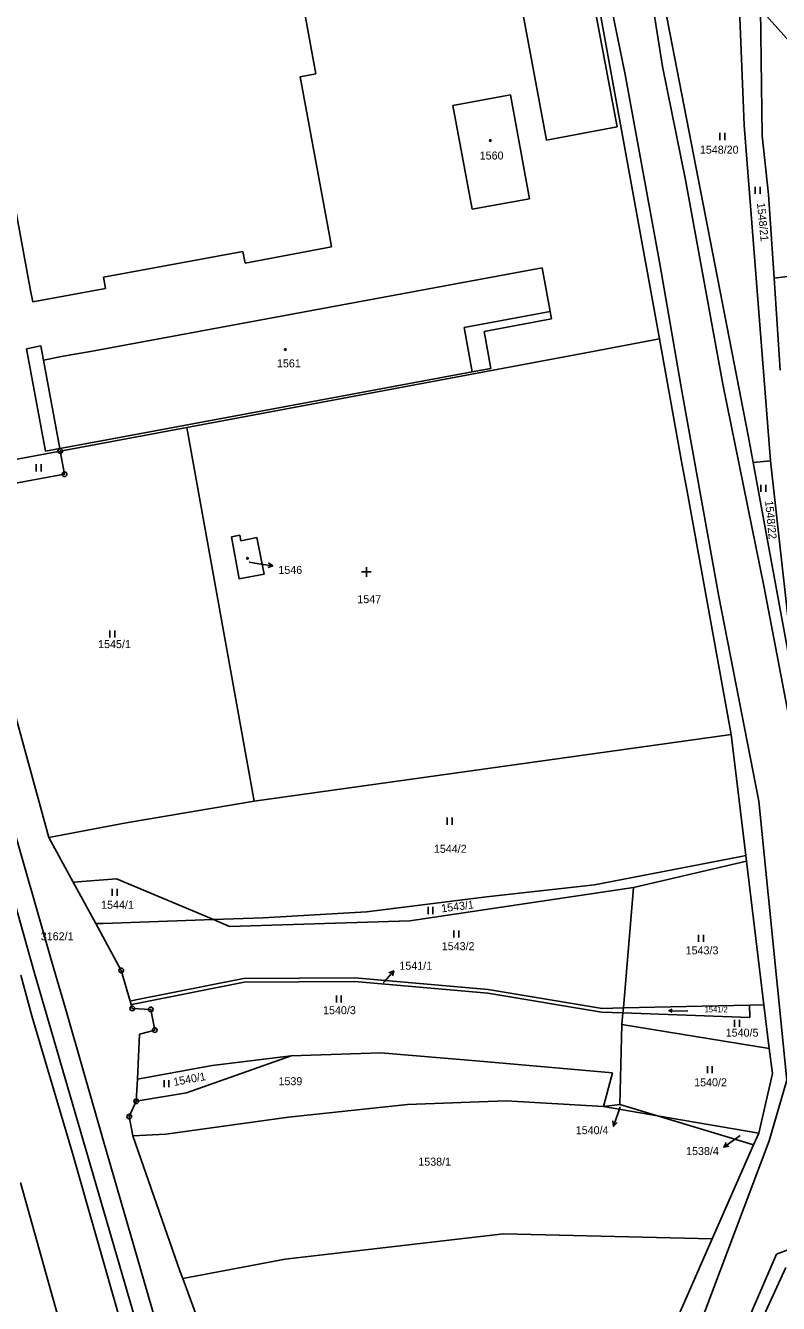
# Model space of a CAD drawing. Extents: x -736345 to -729997, y -1130177 to -1122501.
# Drawn here: x -733743.6 to -733583.7, y -1125376.3 to -1125104.7 of the extents above; entities that cross this region are included whole.
import ezdxf

# ---------------------------------------------------------------- set-up
doc = ezdxf.new("R2010")
doc.units = 0
for name, color, linetype in [('Vrstva 1', 7, 'Continuous'), ('Vrstva 10', 7, 'Continuous'), ('Vrstva 16', 7, 'Continuous'), ('Vrstva 18', 7, 'Continuous'), ('Vrstva 19', 7, 'Continuous'), ('Vrstva 25', 7, 'Continuous'), ('Vrstva 4', 7, 'Continuous')]:
    doc.layers.add(name, color=color, linetype=linetype)

msp = doc.modelspace()

# ---------------------------------------------------------------- linework, layer by layer
at = {"layer": 'Vrstva 1'}
for points in [[(-733608.94, -1125171.31), (-733631.84, -1125045.14)], [(-733742.49, -1125161.05), (-733762.31, -1125053.21)], [(-733617.9, -1125126.26), (-733630.46, -1125059.67)], [(-733645.3, -1125062.43), (-733632.94, -1125129.05)], [(-733589.98, -1125192.16), (-733613.28, -1125072.31)], [(-733592.16, -1125095.94), (-733590.95, -1125125.89)], [(-733684.69, -1125099.92), (-733681.91, -1125114.98)], [(-733570.36, -1125120.34), (-733587.43, -1125101.24)], [(-733587.43, -1125101.24), (-733587.08, -1125128.13)], [(-733681.91, -1125114.98), (-733685.24, -1125115.6)], [(-733685.24, -1125115.6), (-733679.01, -1125149.33)], [(-733652.8, -1125121.7), (-733640.56, -1125119.46)], [(-733640.56, -1125119.46), (-733636.52, -1125141.51)], [(-733648.73, -1125143.76), (-733652.8, -1125121.7)], [(-733632.94, -1125129.05), (-733617.9, -1125126.26)], [(-733590.95, -1125125.89), (-733585.36, -1125197.21)], [(-733585.79, -1125140.65), (-733587.08, -1125128.13)], [(-733636.52, -1125141.51), (-733648.73, -1125143.76)], [(-733584.59, -1125158.41), (-733585.79, -1125140.65)], [(-733679.01, -1125149.33), (-733678.56, -1125151.77)], [(-733697.39, -1125152.72), (-733727.03, -1125158.19)], [(-733696.94, -1125155.18), (-733697.39, -1125152.72)], [(-733678.56, -1125151.77), (-733696.94, -1125155.18)], [(-733633.85, -1125156.19), (-733729.77, -1125173.95)], [(-733633.85, -1125156.19), (-733632.11, -1125165.47)], [(-733584.59, -1125158.41), (-733553.1, -1125154.48)], [(-733727.03, -1125158.19), (-733726.59, -1125160.58)], [(-733583.29, -1125177.96), (-733584.59, -1125158.41)], [(-733742.04, -1125163.43), (-733742.49, -1125161.05)], [(-733726.59, -1125160.58), (-733742.04, -1125163.43)], [(-733631.84, -1125167.05), (-733646.18, -1125169.7)], [(-733632.11, -1125165.47), (-733631.84, -1125167.05)], [(-733646.18, -1125169.7), (-733644.72, -1125177.58)], [(-733743.39, -1125173.38), (-733740.34, -1125172.81)], [(-733740.34, -1125172.81), (-733739.77, -1125175.8)], [(-733624.55, -1125174.28), (-733608.94, -1125171.31)], [(-733604.07, -1125198.17), (-733608.94, -1125171.31)], [(-733739.35, -1125195.18), (-733743.39, -1125173.38)], [(-733735.6, -1125175), (-733739.77, -1125175.8)], [(-733729.77, -1125173.95), (-733735.6, -1125175)], [(-733709.34, -1125190.13), (-733624.55, -1125174.28)], [(-733644.72, -1125177.58), (-733648.68, -1125178.32)], [(-733648.68, -1125178.32), (-733726.28, -1125192.76)], [(-733736.19, -1125195.14), (-733709.34, -1125190.13)], [(-733709.34, -1125190.13), (-733694.99, -1125269.5)], [(-733726.28, -1125192.76), (-733736.29, -1125194.61)], [(-733589, -1125197.54), (-733589.98, -1125192.16)], [(-733757.68, -1125199.15), (-733736.19, -1125195.14)], [(-733736.29, -1125194.61), (-733739.35, -1125195.18)], [(-733736.19, -1125195.14), (-733735.28, -1125200.06)], [(-733585.36, -1125197.21), (-733589, -1125197.54)], [(-733579.63, -1125248.78), (-733585.36, -1125197.21)], [(-733603.13, -1125203.33), (-733604.07, -1125198.17)], [(-733579.63, -1125248.78), (-733589, -1125197.54)], [(-733735.28, -1125200.06), (-733757.65, -1125204.16)], [(-733593.71, -1125255.35), (-733603.13, -1125203.33)], [(-733699.83, -1125213.34), (-733698.05, -1125213.03)], [(-733698.18, -1125222.26), (-733699.83, -1125213.34)], [(-733698.05, -1125213.03), (-733697.81, -1125214.21)], [(-733697.81, -1125214.21), (-733694.45, -1125213.52)], [(-733694.45, -1125213.52), (-733692.91, -1125221.27)], [(-733692.91, -1125221.27), (-733698.18, -1125222.26)], [(-733748.84, -1125239.97), (-733738.59, -1125277.22)], [(-733694.99, -1125269.5), (-733593.71, -1125255.35)], [(-733590.58, -1125281.08), (-733593.71, -1125255.35)], [(-733694.99, -1125269.5), (-733722.18, -1125274.13)], [(-733722.18, -1125274.13), (-733738.59, -1125277.22)], [(-733749.55, -1125278.27), (-733741.78, -1125305.56)], [(-733738.59, -1125277.22), (-733733.42, -1125286.73)], [(-733622.71, -1125287.33), (-733591.93, -1125281.34)], [(-733591.93, -1125281.34), (-733590.58, -1125281.08)], [(-733590.58, -1125281.08), (-733590.43, -1125282.29)], [(-733614.4, -1125287.91), (-733590.43, -1125282.29)], [(-733590.43, -1125282.29), (-733586.72, -1125312.81)], [(-733724.23, -1125286.02), (-733733.42, -1125286.73)], [(-733733.42, -1125286.73), (-733728.63, -1125295.55)], [(-733703.62, -1125294.71), (-733724.23, -1125286.02)], [(-733614.4, -1125287.91), (-733661.97, -1125294.97)], [(-733645.69, -1125289.84), (-733622.71, -1125287.33)], [(-733616.58, -1125313.46), (-733614.4, -1125287.91)], [(-733671.17, -1125293.08), (-733645.69, -1125289.84)], [(-733727.11, -1125295.5), (-733703.62, -1125294.71)], [(-733703.62, -1125294.71), (-733693.11, -1125294.35)], [(-733700.21, -1125296.14), (-733703.62, -1125294.71)], [(-733661.97, -1125294.97), (-733700.21, -1125296.14)], [(-733693.11, -1125294.35), (-733671.17, -1125293.08)], [(-733728.63, -1125295.55), (-733727.11, -1125295.5)], [(-733723.23, -1125305.49), (-733728.63, -1125295.55)], [(-733709.34, -1125417.26), (-733741.78, -1125305.56)], [(-733721.34, -1125312), (-733723.23, -1125305.49)], [(-733697.28, -1125307.21), (-733720.11, -1125311.76)], [(-733719.95, -1125312.54), (-733697.12, -1125308)], [(-733673.65, -1125307.05), (-733697.28, -1125307.21)], [(-733697.12, -1125308), (-733673.65, -1125307.85)], [(-733645.27, -1125309.54), (-733673.65, -1125307.05)], [(-733673.65, -1125307.85), (-733645.34, -1125310.33)], [(-733645.34, -1125310.33), (-733621.24, -1125314.35)], [(-733621.11, -1125313.56), (-733645.27, -1125309.54)], [(-733720.11, -1125311.76), (-733721.34, -1125312)], [(-733721.34, -1125312), (-733721.12, -1125312.77)], [(-733721.12, -1125312.77), (-733719.95, -1125312.54)], [(-733721.12, -1125312.77), (-733720.89, -1125313.57)], [(-733720.89, -1125313.57), (-733716.96, -1125313.79)], [(-733716.96, -1125313.79), (-733716.13, -1125318.18)], [(-733616.58, -1125313.46), (-733621.11, -1125313.56)], [(-733616.67, -1125314.52), (-733616.58, -1125313.46)], [(-733589.79, -1125312.88), (-733616.58, -1125313.46)], [(-733586.72, -1125312.81), (-733589.79, -1125312.88)], [(-733589.79, -1125312.88), (-733589.69, -1125315.51)], [(-733586.72, -1125312.81), (-733585.59, -1125322.1)], [(-733616.67, -1125314.52), (-733621.24, -1125314.35)], [(-733616.88, -1125316.97), (-733616.67, -1125314.52)], [(-733589.69, -1125315.51), (-733616.67, -1125314.52)], [(-733719.37, -1125319.01), (-733719.82, -1125328.59)], [(-733716.13, -1125318.18), (-733719.37, -1125319.01)], [(-733617.35, -1125333.97), (-733616.88, -1125316.97)], [(-733616.88, -1125316.97), (-733585.59, -1125322.1)], [(-733585.59, -1125322.1), (-733584.94, -1125327.38)], [(-733709.38, -1125331.54), (-733687.13, -1125323.63)], [(-733687.13, -1125323.63), (-733703.96, -1125325.73)], [(-733687.13, -1125323.63), (-733668.07, -1125323)], [(-733668.07, -1125323), (-733646.2, -1125324.88)], [(-733646.2, -1125324.88), (-733625.37, -1125326.68)], [(-733703.96, -1125325.73), (-733719.82, -1125328.59)], [(-733625.37, -1125326.68), (-733618.9, -1125327.24)], [(-733618.9, -1125327.24), (-733620.81, -1125334.44)], [(-733587.83, -1125340.07), (-733584.94, -1125327.38)], [(-733719.82, -1125328.59), (-733720.04, -1125333.31)], [(-733720.04, -1125333.31), (-733709.38, -1125331.54)], [(-733720.04, -1125333.31), (-733721.53, -1125336.57)], [(-733662.47, -1125333.98), (-733687.72, -1125336.67)], [(-733641.48, -1125333.19), (-733662.47, -1125333.98)], [(-733641.48, -1125333.19), (-733620.81, -1125334.44)], [(-733620.81, -1125334.44), (-733617.35, -1125333.97)], [(-733609.33, -1125336.4), (-733620.81, -1125334.44)], [(-733617.35, -1125333.97), (-733609.33, -1125336.4)], [(-733721.53, -1125336.57), (-733720.78, -1125340.64)], [(-733713.78, -1125340.32), (-733687.72, -1125336.67)], [(-733609.33, -1125336.4), (-733588.93, -1125342.58)], [(-733587.83, -1125340.07), (-733609.33, -1125336.4)], [(-733720.78, -1125340.64), (-733713.78, -1125340.32)], [(-733720.78, -1125340.64), (-733710.69, -1125369.57)], [(-733587.83, -1125340.07), (-733588.93, -1125342.58)], [(-733588.93, -1125342.58), (-733597.7, -1125362.52)], [(-733688.4, -1125366.89), (-733642.06, -1125361.44)], [(-733597.7, -1125362.52), (-733642.06, -1125361.44)], [(-733620.69, -1125414.85), (-733597.7, -1125362.52)], [(-733710.19, -1125370.93), (-733688.4, -1125366.89)], [(-733710.69, -1125369.57), (-733710.19, -1125370.93)], [(-733710.19, -1125370.93), (-733698.34, -1125403.3)], [(-733582.09, -1125368.64), (-733590.6, -1125387.15)]]:
    msp.add_lwpolyline(points, dxfattribs=at)
at = {"layer": 'Vrstva 10'}
for points in [[(-733737.89, -1125303.94), (-733747.18, -1125271.49)], [(-733735.05, -1125313.6), (-733737.89, -1125303.94)], [(-733727.01, -1125341.79), (-733735.05, -1125313.6)], [(-733716.03, -1125379.67), (-733727.01, -1125341.79)]]:
    msp.add_lwpolyline(points, dxfattribs=at)
at = {"layer": 'Vrstva 16'}
for points in [[(-733696.04, -1125218.78), (-733694.03, -1125219.09)], [(-733667.58, -1125308.11), (-733667.33, -1125307.82)], [(-733617.25, -1125334.52), (-733617.7, -1125335.77)], [(-733591.76, -1125340.58), (-733592.8, -1125341.31)]]:
    msp.add_lwpolyline(points, dxfattribs=at)
at = {"layer": 'Vrstva 25'}
for points in [[(-733596.097, -1125129.045), (-733596.097, -1125127.545)], [(-733595.063, -1125129.045), (-733595.063, -1125127.545)], [(-733588.597, -1125140.485), (-733588.597, -1125138.985)], [(-733587.563, -1125140.485), (-733587.563, -1125138.985)], [(-733741.297, -1125199.455), (-733741.297, -1125197.955)], [(-733740.263, -1125199.455), (-733740.263, -1125197.955)], [(-733587.367, -1125203.835), (-733587.367, -1125202.335)], [(-733586.333, -1125203.835), (-733586.333, -1125202.335)], [(-733691.978, -1125218.902), (-733691.066, -1125219.548), (-733692.131, -1125219.89)], [(-733694.03, -1125219.09), (-733691.066, -1125219.548)], [(-733672.18, -1125220.83), (-733670.18, -1125220.83)], [(-733671.18, -1125221.83), (-733671.18, -1125219.83)], [(-733725.657, -1125234.775), (-733725.657, -1125233.275)], [(-733724.623, -1125234.775), (-733724.623, -1125233.275)], [(-733653.987, -1125274.535), (-733653.987, -1125273.035)], [(-733652.953, -1125274.535), (-733652.953, -1125273.035)], [(-733725.147, -1125289.655), (-733725.147, -1125288.155)], [(-733724.113, -1125289.655), (-733724.113, -1125288.155)], [(-733658.067, -1125293.515), (-733658.067, -1125292.015)], [(-733657.033, -1125293.515), (-733657.033, -1125292.015)], [(-733652.597, -1125298.535), (-733652.597, -1125297.035)], [(-733651.563, -1125298.535), (-733651.563, -1125297.035)], [(-733600.597, -1125299.435), (-733600.597, -1125297.935)], [(-733599.563, -1125299.435), (-733599.563, -1125297.935)], [(-733667.33, -1125307.82), (-733665.362, -1125305.556)], [(-733666.396, -1125305.983), (-733665.362, -1125305.556), (-733665.641, -1125306.639)], [(-733677.547, -1125312.305), (-733677.547, -1125310.805)], [(-733676.513, -1125312.305), (-733676.513, -1125310.805)], [(-733606.235, -1125314.401), (-733606.899, -1125314.055), (-733606.223, -1125313.732)], [(-733602.88, -1125314.124), (-733606.899, -1125314.055)], [(-733592.967, -1125317.495), (-733592.967, -1125315.995)], [(-733591.933, -1125317.495), (-733591.933, -1125315.995)], [(-733598.747, -1125327.345), (-733598.747, -1125325.845)], [(-733597.713, -1125327.345), (-733597.713, -1125325.845)], [(-733714.157, -1125330.335), (-733714.157, -1125328.835)], [(-733713.123, -1125330.335), (-733713.123, -1125328.835)], [(-733617.7, -1125335.77), (-733618.706, -1125338.596)], [(-733617.899, -1125337.821), (-733618.706, -1125338.596), (-733618.841, -1125337.486)], [(-733592.8, -1125341.31), (-733595.26, -1125343.026)], [(-733594.154, -1125342.864), (-733595.26, -1125343.026), (-733594.726, -1125342.044)]]:
    msp.add_lwpolyline(points, dxfattribs=at)
for centre, radius in [((-733644.84, -1125129.16), 0.175), ((-733688.39, -1125173.56), 0.175), ((-733736.19, -1125195.14), 0.5), ((-733736.19, -1125195.14), 0.032), ((-733735.28, -1125200.06), 0.5), ((-733735.28, -1125200.06), 0.032), ((-733696.42, -1125217.92), 0.175), ((-733723.23, -1125305.49), 0.5), ((-733723.23, -1125305.49), 0.032), ((-733720.89, -1125313.57), 0.5), ((-733720.89, -1125313.57), 0.032), ((-733716.96, -1125313.79), 0.5), ((-733716.96, -1125313.79), 0.032), ((-733716.13, -1125318.18), 0.5), ((-733716.13, -1125318.18), 0.032), ((-733720.04, -1125333.31), 0.5), ((-733720.04, -1125333.31), 0.032), ((-733721.53, -1125336.57), 0.5), ((-733721.53, -1125336.57), 0.032)]:
    msp.add_circle(centre, radius, dxfattribs=at)
at = {"layer": 'Vrstva 4'}
for points in [[(-733627.98, -1125057.72), (-733616.19, -1125115.13)], [(-733608.25, -1125113.44), (-733610.13, -1125101.77)], [(-733616.19, -1125115.13), (-733608.85, -1125155.32)], [(-733603.39, -1125137.48), (-733608.25, -1125113.44)], [(-733595.49, -1125180.94), (-733603.39, -1125137.48)], [(-733608.85, -1125155.32), (-733604.1, -1125182.75)], [(-733632.11, -1125165.47), (-733650.43, -1125168.85)], [(-733650.43, -1125168.85), (-733648.68, -1125178.32)], [(-733739.77, -1125175.8), (-733736.29, -1125194.61)], [(-733586.69, -1125224.13), (-733595.49, -1125180.94)], [(-733604.1, -1125182.75), (-733596.29, -1125226.01)], [(-733578.35, -1125267.92), (-733586.69, -1125224.13)], [(-733596.29, -1125226.01), (-733587.83, -1125269.55)], [(-733587.83, -1125269.55), (-733581.87, -1125328.84)], [(-733744.6, -1125306.52), (-733742.2, -1125315.12)], [(-733742.2, -1125315.12), (-733733.7, -1125343.86)], [(-733581.87, -1125328.84), (-733585.59, -1125341.71)], [(-733733.7, -1125343.86), (-733723.23, -1125380.62)], [(-733585.59, -1125341.71), (-733601.32, -1125383.45)], [(-733735.2, -1125384.18), (-733744.64, -1125350.59)], [(-733584.04, -1125365.81), (-733581.46, -1125364.82)], [(-733606.92, -1125418.78), (-733584.04, -1125365.81)]]:
    msp.add_lwpolyline(points, dxfattribs=at)

# ---------------------------------------------------------------- texts
at = {"layer": 'Vrstva 16'}
for s, p in [('1546', (-733689.86, -1125221.24)), ('1541/1', (-733664.16, -1125305.35)), ('1540/4', (-733626.697, -1125340.3)), ('1538/4', (-733603.257, -1125344.73))]:
    msp.add_text(s, height=1.7, dxfattribs=at).set_placement(p)
at = {"layer": 'Vrstva 18'}
for s, height, p in [('1548/20', 1.7, (-733600.33, -1125131.95)), ('1547', 1.7, (-733673.09, -1125227.46)), ('1545/1', 1.7, (-733728.15, -1125237.01)), ('1544/2', 1.7, (-733656.83, -1125280.51)), ('1544/1', 1.7, (-733727.51, -1125292.4)), ('3162/1', 1.7, (-733740.33, -1125299.09)), ('1543/2', 1.7, (-733655.16, -1125301.2)), ('1543/3', 1.7, (-733603.36, -1125302.09)), ('1541/1', 0.1, (-733667.38, -1125307.91)), ('1540/3', 1.7, (-733680.37, -1125314.8)), ('1541/2', 1.2, (-733599.33, -1125314.38)), ('1540/5', 1.7, (-733594.84, -1125319.57)), ('1539', 1.7, (-733689.84, -1125329.89)), ('1540/2', 1.7, (-733601.55, -1125330.13)), ('1540/4', 0.1, (-733617.05, -1125334.32)), ('1538/4', 0.1, (-733591.56, -1125340.38)), ('1538/1', 1.7, (-733660.14, -1125346.99))]:
    msp.add_text(s, height=height, dxfattribs=at).set_placement(p)
for s, rotation, p in [('1548/21', 275.80219, (-733588.231, -1125142.458)), ('1548/22', 275.60219, (-733586.492, -1125205.749)), ('1543/1', 7.40006, (-733655.158, -1125293.186)), ('1540/1', 10.50008, (-733712.01, -1125330.057))]:
    msp.add_text(s, height=1.7, rotation=rotation, dxfattribs=at).set_placement(p)
at = {"layer": 'Vrstva 19'}
for s, height, p in [('1560', 1.7, (-733647.1, -1125133.19)), ('1561', 1.7, (-733690.16, -1125177.35)), ('1546', 0.1, (-733695.84, -1125218.58))]:
    msp.add_text(s, height=height, dxfattribs=at).set_placement(p)

doc.saveas('drawing.dxf')
